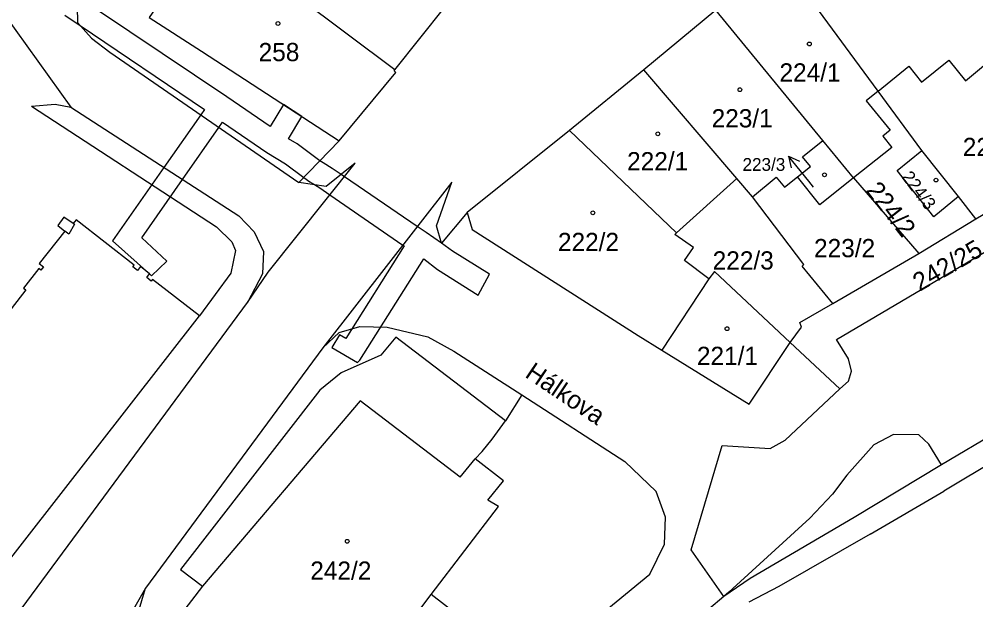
# Model space of a CAD drawing. Extents: x -869103 to -863415, y -1015889 to -1012477.
# Drawn here: x -867399.9 to -867310.8, y -1014005.7 to -1013951.6 of the extents above; entities that cross this region are included whole.
import ezdxf

# ---------------------------------------------------------------- set-up
doc = ezdxf.new("R2010")
doc.units = 0
for name, color, linetype in [('Hranice parcel', 7, 'Continuous'), ('Parcelní čísla', 7, 'Continuous'), ('Pop  PČ popisy', 7, 'Continuous'), ('Vnitřní kresba', 7, 'Continuous'), ('Věcná břemena k části', 7, 'Continuous'), ('Značky budov', 7, 'Continuous')]:
    doc.layers.add(name, color=color, linetype=linetype)

msp = doc.modelspace()

# ---------------------------------------------------------------- linework, layer by layer
at = {"layer": 'Hranice parcel'}
for p, q in [((-867319.86, -1013958.35), (-867329.01, -1013945.96)), ((-867364.88, -1013956.37), (-867376.92, -1013947.33)), ((-867364.88, -1013956.37), (-867360.21, -1013950.54)), ((-867334.99, -1013950.82), (-867341.7, -1013956.36)), ((-867325.03, -1013962.96), (-867334.99, -1013950.82)), ((-867311.73, -1013957.4), (-867307.8, -1013954.09)), ((-867341.7, -1013956.36), (-867348.6, -1013962.02)), ((-867333.04, -1013966.5), (-867341.7, -1013956.36)), ((-867315.82, -1013963.89), (-867319.86, -1013958.35)), ((-867257.52, -1013959.61), (-867313.99, -1013993.16)), ((-867348.6, -1013962.02), (-867358.14, -1013969.67)), ((-867348.6, -1013962.02), (-867338.66, -1013971.56)), ((-867373.81, -1013966.86), (-867370.06, -1013962.98)), ((-867322.18, -1013966.44), (-867325.03, -1013962.96)), ((-867312.38, -1013968.18), (-867315.82, -1013963.89)), ((-867338.66, -1013971.56), (-867333.04, -1013966.5)), ((-867331.57, -1013968.19), (-867333.04, -1013966.5)), ((-867322.18, -1013966.44), (-867316.07, -1013973.46)), ((-867326.78, -1013974.5), (-867331.57, -1013968.19)), ((-867310.78, -1013970.26), (-867312.38, -1013968.18)), ((-867316.07, -1013973.46), (-867310.78, -1013970.26)), ((-867324.1, -1013978.13), (-867316.07, -1013973.46)), ((-867335.63, -1013975.84), (-867340.02, -1013982.48)), ((-867328.06, -1013981.76), (-867327.02, -1013980.32)), ((-867342.23, -1013981.11), (-867340.02, -1013982.48)), ((-867323.43, -1013986.09), (-867328.06, -1013981.76))]:
    msp.add_line(p, q, dxfattribs=at)
for points in [[(-867241.91, -1013794.69), (-867240.22, -1013797.14), (-867240.08, -1013797.65), (-867240.08, -1013798.17), (-867240.33, -1013799), (-867241.24, -1013800.34), (-867284.91, -1013828.43), (-867289.71, -1013831.92), (-867298.4, -1013838.76), (-867342.89, -1013877.33), (-867369, -1013903.98), (-867376.27, -1013912.35), (-867397.67, -1013939.16), (-867399.06, -1013941.39), (-867399.79, -1013942.77), (-867400.13, -1013943.54), (-867401.03, -1013947.17), (-867401.19, -1013951.27), (-867395.05, -1013959.83), (-867379.41, -1013969.96), (-867377.98, -1013971.45), (-867377.11, -1013973.28), (-867377.19, -1013975.36), (-867378.6, -1013978.05)], [(-867371.29, -1013915.87), (-867372.44, -1013917.19), (-867392.64, -1013942.5), (-867394.55, -1013946.04), (-867394.43, -1013951.96), (-867393.11, -1013953.41), (-867391.43, -1013954.71), (-867373.81, -1013966.86)], [(-867383.11, -1013944.6), (-867384.54, -1013946.87), (-867387.74, -1013951.5), (-867382.89, -1013954.63), (-867370.06, -1013962.98)], [(-867315.83, -1013957.51), (-867313.28, -1013955.47), (-867311.73, -1013957.4)], [(-867370.06, -1013962.98), (-867364.78, -1013956.62), (-867364.94, -1013956.45), (-867364.88, -1013956.37)], [(-867319.86, -1013958.35), (-867317.01, -1013956.04), (-867315.83, -1013957.51)], [(-867319.86, -1013958.35), (-867320.98, -1013959.25), (-867318.76, -1013961.99), (-867319.43, -1013962.54), (-867318.59, -1013963.59), (-867322.18, -1013966.44)], [(-867327.38, -1013966.32), (-867326.18, -1013965.37), (-867326.91, -1013964.46), (-867325.03, -1013962.96)], [(-867312.38, -1013968.18), (-867314.7, -1013970.06), (-867318.11, -1013965.75), (-867315.82, -1013963.89)], [(-867310.78, -1013970.26), (-867306.99, -1013968.02), (-867300.07, -1013963.73)], [(-867378.6, -1013978.05), (-867376.68, -1013975.22), (-867368.57, -1013965.07), (-867371.27, -1013967.22), (-867373.81, -1013966.86)], [(-867331.57, -1013968.19), (-867329.37, -1013966.37), (-867328.59, -1013967.29), (-867327.38, -1013966.32)], [(-867322.18, -1013966.44), (-867325.29, -1013968.95), (-867327.38, -1013966.32)], [(-867361, -1013970.89), (-867359.58, -1013966.83), (-867371.57, -1013982.27), (-867388.08, -1014004.64), (-867391.09, -1014009.93), (-867394.06, -1014018.5), (-867396.08, -1014026.22), (-867396.95, -1014034.93), (-867394.59, -1014045.22), (-867392.75, -1014049.1)], [(-867323.43, -1013986.09), (-867322.64, -1013985.36), (-867322.37, -1013984.42), (-867322.64, -1013983.3), (-867323.76, -1013981.49), (-867298.19, -1013966.4)], [(-867358.14, -1013969.67), (-867360.52, -1013972.5), (-867361, -1013970.89)], [(-867358.14, -1013969.67), (-867357.69, -1013971.24), (-867342.23, -1013981.11)], [(-867405.92, -1014008.59), (-867383.06, -1013979.27), (-867387.43, -1013975.88), (-867387.56, -1013976.04), (-867387.98, -1013975.72), (-867387.71, -1013975.37), (-867388.56, -1013974.69), (-867388.84, -1013975.06), (-867389.28, -1013974.72), (-867389.14, -1013974.55), (-867394.55, -1013970.35), (-867394.84, -1013970.67), (-867395.69, -1013970.08), (-867396.27, -1013970.86), (-867395.6, -1013971.38), (-867397.99, -1013974.41), (-867397.59, -1013974.71), (-867397.84, -1013975.03), (-867398.03, -1013974.88), (-867399.45, -1013976.71), (-867399.25, -1013976.86), (-867406.3, -1013985.98)], [(-867335.63, -1013975.84), (-867337.92, -1013974.13), (-867337.07, -1013972.9), (-867338.79, -1013971.71), (-867338.66, -1013971.56)], [(-867328.06, -1013981.76), (-867335.12, -1013975.16), (-867335.63, -1013975.84)], [(-867324.1, -1013978.13), (-867326.96, -1013974.65), (-867326.78, -1013974.5)], [(-867410.89, -1014033.59), (-867410.77, -1014032.97), (-867401.06, -1014008.51), (-867378.6, -1013978.05)], [(-867327.02, -1013980.32), (-867327.17, -1013979.91), (-867324.1, -1013978.13)], [(-867354.77, -1013994.65), (-867357.39, -1013992.6), (-867356.73, -1013991.93), (-867355.82, -1013990.76), (-867354.58, -1013989.07), (-867364.78, -1013981.27), (-867366.19, -1013982.94), (-867369.87, -1013984.6), (-867371.86, -1013986.2), (-867384.85, -1014002.91), (-867382.8, -1014004.47), (-867384.84, -1014007.14)], [(-867340.02, -1013982.48), (-867331.89, -1013987.51), (-867328.06, -1013981.76)], [(-867313.99, -1013993.16), (-867315.16, -1013991.24), (-867316.08, -1013990.37), (-867318.44, -1013990.32), (-867320.27, -1013991.3), (-867322.79, -1013994.13), (-867324.11, -1013995.88), (-867326.22, -1013998.11), (-867333.42, -1014004.68), (-867333.77, -1014005.03), (-867334.24, -1014005.41), (-867337.28, -1014001.07), (-867334.41, -1013991.35), (-867329.94, -1013991.65), (-867328.53, -1013990.87), (-867323.43, -1013986.09)], [(-867359.3, -1014006.95), (-867361.49, -1014005.24), (-867355.22, -1013997.05), (-867356.23, -1013996.46), (-867354.77, -1013994.65)]]:
    msp.add_lwpolyline(points, dxfattribs=at)
at = {"layer": 'Pop  PČ popisy'}
for p, q in [((-867326.34, -1013966.73), (-867328.229, -1013964.398)), ((-867328.229, -1013964.398), (-867327.209, -1013964.861)), ((-867328.229, -1013964.398), (-867327.987, -1013965.491)), ((-867325.88, -1013967.29), (-867326.34, -1013966.73))]:
    msp.add_line(p, q, dxfattribs=at)
at = {"layer": 'Vnitřní kresba'}
for p, q in [((-867398.7, -1013959.75), (-867396.5, -1013959.57)), ((-867398.7, -1013959.75), (-867381.49, -1013970.99)), ((-867396.5, -1013959.57), (-867395.05, -1013959.83)), ((-867394.72, -1013970.75), (-867395.24, -1013971.66)), ((-867394.84, -1013970.67), (-867394.72, -1013970.75)), ((-867395.24, -1013971.66), (-867395.6, -1013971.38)), ((-867381.49, -1013970.99), (-867380.07, -1013972.39)), ((-867380.07, -1013972.39), (-867379.71, -1013973.18)), ((-867379.71, -1013973.18), (-867380.15, -1013975.3)), ((-867380.15, -1013975.3), (-867383.06, -1013979.27)), ((-867370.06, -1013980.82), (-867368.13, -1013980.28)), ((-867368.13, -1013980.28), (-867365.59, -1013980.32)), ((-867365.59, -1013980.32), (-867361.81, -1013981.25)), ((-867371.57, -1013982.27), (-867370.06, -1013980.82)), ((-867361.81, -1013981.25), (-867359.38, -1013982.56)), ((-867359.38, -1013982.56), (-867353.04, -1013986.63)), ((-867296.47, -1013985.31), (-867313.77, -1013995.6)), ((-867353.04, -1013986.63), (-867354.58, -1013989.07)), ((-867353.04, -1013986.63), (-867343.45, -1013992.84)), ((-867368.09, -1013987.19), (-867382.8, -1014004.47)), ((-867358.8, -1013994.31), (-867368.09, -1013987.19)), ((-867358.8, -1013994.31), (-867357.39, -1013992.6)), ((-867340.53, -1013995.63), (-867343.45, -1013992.84)), ((-867313.99, -1013993.16), (-867322.12, -1013998.06)), ((-867339.68, -1013998.02), (-867340.53, -1013995.63)), ((-867320.61, -1013999.6), (-867313.77, -1013995.6)), ((-867339.76, -1014000.55), (-867339.68, -1013998.02)), ((-867322.12, -1013998.06), (-867331.78, -1014003.74)), ((-867320.61, -1013999.6), (-867329.12, -1014004.48)), ((-867341.12, -1014003.33), (-867339.76, -1014000.55)), ((-867349.68, -1014010.36), (-867341.12, -1014003.33)), ((-867331.78, -1014003.74), (-867334.24, -1014005.41)), ((-867391.26, -1014015.05), (-867388.08, -1014004.64)), ((-867329.12, -1014004.48), (-867331.92, -1014005.95)), ((-867334.24, -1014005.41), (-867371.03, -1014036.54)), ((-867364.68, -1014009.42), (-867361.49, -1014005.24))]:
    msp.add_line(p, q, dxfattribs=at)
at = {"layer": 'Věcná břemena k části'}
for points in [[(-867386.11, -1013974.18), (-867388.44, -1013972.01), (-867384.64, -1013966.57), (-867381.26, -1013961.73), (-867380.91, -1013961.23), (-867376.81, -1013964.06), (-867375.07, -1013965.12), (-867373.36, -1013966.39), (-867372.8, -1013966.8), (-867372.37, -1013967.06), (-867371.87, -1013967.37), (-867370.93, -1013968.02), (-867364.13, -1013972.69), (-867364.01, -1013972.77), (-867369.43, -1013981.38), (-867370.04, -1013981.04), (-867370.75, -1013982.23), (-867368.36, -1013983.64), (-867368.14, -1013983.4), (-867362.17, -1013973.96), (-867360.89, -1013974.97), (-867357.11, -1013977.34), (-867356.07, -1013975.4), (-867359.51, -1013973.25), (-867360.52, -1013972.5), (-867361.97, -1013971.53), (-867362.79, -1013970.97), (-867369.57, -1013966.33), (-867369.88, -1013966.12), (-867370.71, -1013965.55), (-867371.56, -1013965.04), (-867371.85, -1013964.83), (-867373.97, -1013963.26), (-867374.78, -1013962.78), (-867373.53, -1013960.72), (-867375.25, -1013959.6), (-867376.5, -1013961.65), (-867380.51, -1013958.88), (-867392.57, -1013950.8)], [(-867395.6, -1013951.28), (-867394.17, -1013952.24), (-867382.6, -1013960.05), (-867382.95, -1013960.56), (-867386.38, -1013965.45), (-867391.16, -1013972.29), (-867387.71, -1013975.37), (-867387.54, -1013975.55), (-867386.11, -1013974.18)]]:
    msp.add_lwpolyline(points, dxfattribs=at)
at = {"layer": 'Značky budov'}
for centre in [(-867375.757, -1013952.049), (-867326.277, -1013953.959), (-867332.747, -1013958.219), (-867340.397, -1013962.329), (-867324.867, -1013966.149), (-867314.487, -1013966.639), (-867346.437, -1013969.689), (-867333.947, -1013980.479), (-867369.307, -1014000.279)]:
    msp.add_circle(centre, 0.175, dxfattribs=at)

# ---------------------------------------------------------------- texts
at = {"layer": 'Parcelní čísla'}
for s, height, p in [('258', 1.7, (-867377.56, -1013955.56)), ('224/1', 1.7, (-867329.06, -1013957.46)), ('223/1', 1.7, (-867335.38, -1013961.73)), ('225/2', 1.7, (-867311.993, -1013964.4)), ('222/1', 1.7, (-867343.25, -1013965.73)), ('223/3', 1.19, (-867332.502, -1013965.775)), ('222/2', 1.7, (-867349.69, -1013973.25)), ('223/2', 1.7, (-867325.843, -1013973.82)), ('222/3', 1.7, (-867335.283, -1013974.97)), ('221/1', 1.7, (-867336.75, -1013983.86)), ('242/2', 1.7, (-867372.75, -1014003.86))]:
    msp.add_text(s, height=height, dxfattribs=at).set_placement(p)
for s, height, rotation, p in [('224/3', 1.19, 307, (-867317.745, -1013966.348)), ('224/2', 1.7, 308, (-867321.097, -1013967.617)), ('242/25', 1.7, 30, (-867316.015, -1013977.046))]:
    msp.add_text(s, height=height, rotation=rotation, dxfattribs=at).set_placement(p)
at = {"layer": 'Pop  PČ popisy'}
msp.add_text('Hálkova', height=1.7, rotation=326, dxfattribs=at).set_placement((-867352.855, -1013984.924))

doc.saveas('drawing.dxf')
